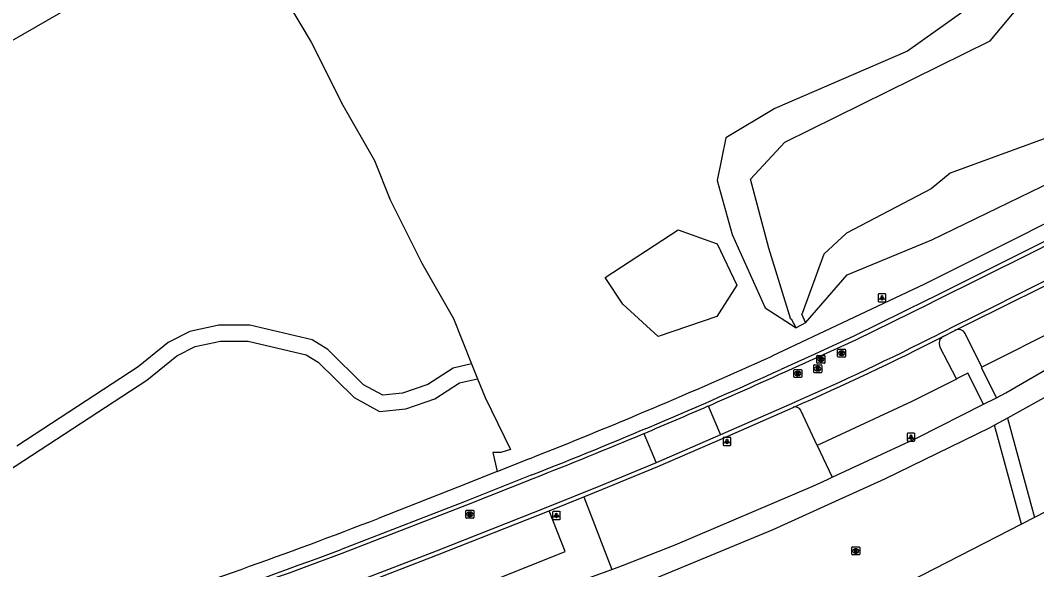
# Model space of a CAD drawing. Extents: x 162880 to 165536, y 384011 to 385179.
# Drawn here: x 163278.2 to 163406.8, y 384360.2 to 384429.8 of the extents above; entities that cross this region are included whole.
import ezdxf

# ---------------------------------------------------------------- set-up
doc = ezdxf.new("R2010")
doc.units = 0
for name, color, linetype in [('IMGEO_Gemengd_bos', 7, 'Continuous'), ('IMGEO_Grasland_agrarisch', 7, 'Continuous'), ('IMGEO_Lichtpunt', 7, 'Continuous'), ('IMGEO_Loofbos', 7, 'Continuous'), ('IMGEO_Meer_plas_ven_vijver', 7, 'Continuous'), ('IMGEO_Parkeervlak_open', 7, 'Continuous'), ('IMGEO_Rijbaan_lokaal_gesloten', 7, 'Continuous'), ('IMGEO_Rijbaan_lokaal_open', 7, 'Continuous'), ('IMGEO_Rioolput', 7, 'Continuous'), ('IMGEO_Voetpad_onverhard', 7, 'Continuous'), ('IMGEO_Voetpad_open', 7, 'Continuous')]:
    doc.layers.add(name, color=color, linetype=linetype)

msp = doc.modelspace()

# ---------------------------------------------------------------- linework, layer by layer
at = {"layer": 'IMGEO_Gemengd_bos'}
msp.add_lwpolyline([(163366.4, 384401.43), (163368.85, 384396.2), (163366.33, 384392.25), (163358.93, 384389.73), (163354.46, 384393.79), (163352.2, 384397.2), (163361.44, 384403.2), (163366.4, 384401.43)], dxfattribs=at)
at = {"layer": 'IMGEO_Grasland_agrarisch'}
for points in [[(163407, 384482.62), (163401.62, 384475.92), (163397.21, 384472.98), (163393.17, 384472.01), (163387.61, 384465.71), (163388.44, 384460.98), (163393.72, 384450.45), (163397.95, 384440.75), (163399.05, 384436.62), (163398.82, 384432.66), (163397.49, 384430.82), (163390.46, 384425.86), (163373.68, 384418.6), (163367.48, 384414.87), (163366.38, 384409.45), (163368.26, 384402.65), (163372.45, 384393.32), (163376.37, 384390.81)], [(163377.57, 384391.43), (163382.83, 384397.53), (163385.98, 384398.83), (163393.53, 384401.96), (163407.48, 384408.71), (163414.7, 384412.21), (163426.09, 384418.69), (163431.79, 384422.5), (163434.64, 384427.15), (163437.21, 384436.34), (163435.97, 384440.52), (163432.99, 384442.04), (163427.47, 384443.19), (163425.04, 384446.04), (163425.04, 384448.91), (163426, 384450.82), (163428.01, 384454.48), (163430.1, 384455.34)]]:
    msp.add_lwpolyline(points, dxfattribs=at)
at = {"layer": 'IMGEO_Lichtpunt'}
for p, q in [((163387.65, 384395.1), (163386.84, 384395.1)), ((163387.65, 384395.1), (163386.84, 384395.1)), ((163386.75, 384395.01), (163386.75, 384394.2)), ((163386.75, 384395.01), (163386.75, 384394.2)), ((163386.84, 384394.11), (163387.65, 384394.11)), ((163386.84, 384394.11), (163387.65, 384394.11)), ((163387.74, 384394.2), (163387.74, 384395.01)), ((163387.74, 384394.2), (163387.74, 384395.01)), ((163390.41, 384377.36), (163390.41, 384376.55)), ((163390.41, 384377.36), (163390.41, 384376.55)), ((163391.31, 384377.46), (163390.51, 384377.46)), ((163391.31, 384377.46), (163390.51, 384377.46)), ((163391.41, 384376.55), (163391.41, 384377.36)), ((163391.41, 384376.55), (163391.41, 384377.36)), ((163367.13, 384376.83), (163367.13, 384376.02)), ((163367.13, 384376.83), (163367.13, 384376.02)), ((163368.03, 384376.92), (163367.22, 384376.92)), ((163368.03, 384376.92), (163367.22, 384376.92)), ((163367.22, 384375.92), (163368.03, 384375.92)), ((163367.22, 384375.92), (163368.03, 384375.92)), ((163368.13, 384376.02), (163368.13, 384376.83)), ((163368.13, 384376.02), (163368.13, 384376.83)), ((163390.51, 384376.46), (163391.31, 384376.46)), ((163390.51, 384376.46), (163391.31, 384376.46)), ((163345.53, 384367.45), (163345.53, 384366.64)), ((163345.53, 384367.45), (163345.53, 384366.64)), ((163346.44, 384367.54), (163345.63, 384367.54)), ((163346.44, 384367.54), (163345.63, 384367.54)), ((163346.53, 384366.64), (163346.53, 384367.45)), ((163346.53, 384366.64), (163346.53, 384367.45)), ((163345.63, 384366.54), (163346.44, 384366.54)), ((163345.63, 384366.54), (163346.44, 384366.54))]:
    msp.add_line(p, q, dxfattribs=at)
for points in [[(163387.12, 384394.67), (163387.16, 384394.64), (163386.97, 384394.38), (163386.93, 384394.41), (163387.12, 384394.67)], [(163387.22, 384394.62), (163387.27, 384394.62), (163387.27, 384394.3), (163387.22, 384394.3), (163387.22, 384394.62)], [(163387.33, 384394.64), (163387.37, 384394.67), (163387.56, 384394.41), (163387.52, 384394.38), (163387.33, 384394.64)], [(163367.5, 384376.49), (163367.54, 384376.46), (163367.35, 384376.2), (163367.32, 384376.23), (163367.5, 384376.49)], [(163367.6, 384376.44), (163367.65, 384376.44), (163367.65, 384376.12), (163367.6, 384376.12), (163367.6, 384376.44)], [(163367.71, 384376.46), (163367.75, 384376.49), (163367.94, 384376.23), (163367.9, 384376.2), (163367.71, 384376.46)], [(163390.79, 384377.02), (163390.82, 384377), (163390.64, 384376.73), (163390.6, 384376.76), (163390.79, 384377.02)], [(163390.89, 384376.98), (163390.94, 384376.98), (163390.94, 384376.65), (163390.89, 384376.65), (163390.89, 384376.98)], [(163391, 384377), (163391.04, 384377.02), (163391.22, 384376.76), (163391.18, 384376.73), (163391, 384377)], [(163345.91, 384367.11), (163345.95, 384367.08), (163345.76, 384366.82), (163345.72, 384366.85), (163345.91, 384367.11)], [(163346.01, 384367.06), (163346.06, 384367.06), (163346.06, 384366.74), (163346.01, 384366.74), (163346.01, 384367.06)], [(163346.12, 384367.08), (163346.16, 384367.11), (163346.34, 384366.85), (163346.31, 384366.82), (163346.12, 384367.08)]]:
    msp.add_lwpolyline(points, dxfattribs=at)
for centre in [(163387.25, 384394.81), (163390.91, 384377.16), (163367.63, 384376.62), (163346.03, 384367.24)]:
    msp.add_circle(centre, 0.0994, dxfattribs=at)
for centre, start, end in [((163386.84, 384395.01), 90, 180), ((163386.84, 384395.01), 90, 180), ((163387.65, 384395.01), 0, 90), ((163387.65, 384395.01), 0, 90), ((163386.84, 384394.2), 180, 270), ((163386.84, 384394.2), 180, 270), ((163387.65, 384394.2), 270, 0), ((163387.65, 384394.2), 270, 360), ((163390.51, 384377.36), 90, 180), ((163390.51, 384377.36), 90, 180), ((163391.31, 384377.36), 0, 90), ((163391.31, 384377.36), 0, 90), ((163367.22, 384376.83), 90, 180), ((163367.22, 384376.83), 90, 180), ((163367.22, 384376.02), 180, 270), ((163367.22, 384376.02), 180, 270), ((163368.03, 384376.83), 0, 90), ((163368.03, 384376.83), 0, 90), ((163368.03, 384376.02), 270, 0), ((163368.03, 384376.02), 270, 360), ((163390.51, 384376.55), 180, 270), ((163390.51, 384376.55), 180, 270), ((163391.31, 384376.55), 270, 0), ((163391.31, 384376.55), 270, 360), ((163345.63, 384367.45), 90, 180), ((163345.63, 384367.45), 90, 180), ((163346.44, 384367.45), 0, 90), ((163346.44, 384367.45), 0, 90), ((163345.63, 384366.64), 180, 270), ((163345.63, 384366.64), 180, 270), ((163346.44, 384366.64), 270, 0), ((163346.44, 384366.64), 270, 360)]:
    msp.add_arc(centre, 0.0946, start, end, dxfattribs=at)
at = {"layer": 'IMGEO_Loofbos'}
for points in [[(163147.41, 384351.74), (163229.1, 384399.15), (163272.33, 384424.45), (163305.16, 384443.37), (163305.54, 384443.59)], [(163310, 384435.07), (163312, 384432), (163315, 384427), (163319, 384419), (163323, 384412), (163325, 384407), (163329, 384399), (163333, 384392), (163335.31, 384386.23)], [(163336.06, 384384.36), (163337, 384382), (163340.22, 384375.39), (163339, 384375), (163338, 384375), (163338.52, 384372.6)], [(163431.11, 384379.43), (163406.54, 384366.8)], [(163379.05, 384375.89), (163380.93, 384371.88)], [(163349.5, 384369.4), (163353.05, 384360.2)], [(163404.89, 384365.94), (163387.66, 384357.08)]]:
    msp.add_lwpolyline(points, dxfattribs=at)
at = {"layer": 'IMGEO_Meer_plas_ven_vijver'}
for points in [[(163376.37, 384390.81), (163375.81, 384391.92), (163375.7, 384391.87), (163372.91, 384400.9), (163370.59, 384409.62), (163374.94, 384414.33), (163400.93, 384427.15), (163405.07, 384432.12), (163406.16, 384435.79), (163405.28, 384440.82), (163399.5, 384452.17), (163395.37, 384461.2), (163394.99, 384463.8), (163395.9, 384465.82), (163399.75, 384468.24), (163404.96, 384470.79), (163406.67, 384473.48), (163407.03, 384479.65), (163407.38, 384481.14), (163407.92, 384482.36)], [(163426.05, 384454.38), (163418.93, 384450.88), (163419.03, 384443.74), (163420.95, 384440.99), (163430.38, 384434.61), (163427.43, 384426.17), (163423.24, 384425.65), (163409.85, 384415.52), (163395.89, 384410.4), (163393.45, 384408.4), (163382.74, 384402.81), (163379.87, 384400.14), (163377.16, 384392.61), (163377.05, 384392.56), (163377.57, 384391.43)], [(163377.57, 384391.43), (163376.37, 384390.81)]]:
    msp.add_lwpolyline(points, dxfattribs=at)
at = {"layer": 'IMGEO_Parkeervlak_open'}
for points in [[(163435.22, 384410.01), (163437.82, 384405.06), (163410.11, 384390.98), (163399.87, 384385.83)], [(163396.66, 384384.34), (163396.68, 384384.3), (163391.01, 384381.47), (163379.05, 384375.89)], [(163376.01, 384380.74), (163375.98, 384380.73)], [(163379.05, 384375.89), (163376.98, 384380.35)], [(163318.99, 384357.42), (163320.98, 384352.22), (163333.33, 384356.95), (163347.15, 384362.46), (163345.1, 384367.63)]]:
    msp.add_lwpolyline(points, dxfattribs=at)
msp.add_arc((163376.26, 384379.96), 0.821, 29.0545, 107.7719, dxfattribs=at)
at = {"layer": 'IMGEO_Rijbaan_lokaal_gesloten'}
for points in [[(163374.59, 384385.06), (163378.92, 384387.01), (163383.95, 384389.29), (163393.3, 384393.9), (163393.86, 384394.17), (163406.16, 384400.32), (163431.17, 384413.02), (163456.86, 384426.07), (163469.82, 384432.67)], [(163471.64, 384429.1), (163456.94, 384421.62), (163434.92, 384410.46), (163407.23, 384396.42), (163398.13, 384391.86), (163397.11, 384391.35), (163394.25, 384389.94)], [(163376.18, 384381.37), (163366.8, 384377.27)]]:
    msp.add_lwpolyline(points, dxfattribs=at)
for centre, radius, start, end in [((163233.64, 384705.31), 353.91, 293.7505, 296.9884), ((163109.14, 384968.46), 640.95, 293.55195, 294.46527)]:
    msp.add_arc(centre, radius, start, end, dxfattribs=at)
at = {"layer": 'IMGEO_Rijbaan_lokaal_open'}
for points in [[(163533.67, 384464.15), (163515.41, 384456.1), (163511.93, 384454.51), (163507.29, 384452.24), (163456.62, 384426.53), (163430.98, 384413.5), (163405.97, 384400.81), (163393.64, 384394.66), (163392.99, 384394.34), (163383.77, 384389.8), (163378.73, 384387.48), (163374.46, 384385.55)], [(163396.48, 384390.49), (163398.25, 384391.35), (163407.44, 384395.91), (163435.22, 384410.01)], [(163394.98, 384389.72), (163396.48, 384390.49)], [(163349.5, 384369.4), (163351.78, 384370.31), (163358.89, 384373.24), (163367.04, 384376.79), (163375.98, 384380.73)], [(163365.26, 384380.91), (163366.8, 384377.27)], [(163357.12, 384377.43), (163358.67, 384373.7)], [(163366.8, 384377.27), (163358.67, 384373.7)], [(163358.67, 384373.7), (163351.63, 384370.79), (163344.92, 384368.1), (163330.82, 384362.53), (163318.75, 384357.88), (163307.75, 384353.91)], [(163342.94, 384372.19), (163334.48, 384368.83), (163318.8, 384362.75)], [(163318.91, 384362.27), (163334.68, 384368.4), (163343.09, 384371.73)], [(163345.1, 384367.63), (163349.5, 384369.4)], [(163318.99, 384357.42), (163331, 384362.07), (163345.1, 384367.63)]]:
    msp.add_lwpolyline(points, dxfattribs=at)
for centre, radius, start, end in [((163249.63, 384672.14), 317.62, 293.4414, 297.2328), ((163106.64, 384973.46), 646.04, 291.45468, 294.49109), ((163103.4, 384981.84), 655.5, 292.77211, 293.54511), ((163110.69, 384964.6), 636.79, 291.40448, 292.76732), ((163036.73, 385116.71), 805, 287.20602, 290.5114), ((163047.76, 385084.13), 771.11, 287.13946, 290.58789)]:
    msp.add_arc(centre, radius, start, end, dxfattribs=at)
at = {"layer": 'IMGEO_Rioolput'}
for p, q in [((163381.63, 384387.18), (163381.63, 384388.03)), ((163381.7, 384388.1), (163382.56, 384388.1)), ((163382.12, 384387.88), (163382.14, 384387.88)), ((163382.63, 384388.03), (163382.63, 384387.18)), ((163378.68, 384386.12), (163379.53, 384386.12)), ((163379.01, 384386.39), (163379.01, 384387.24)), ((163379.09, 384387.32), (163379.94, 384387.32)), ((163379.94, 384386.32), (163379.09, 384386.32)), ((163379.5, 384387.1), (163379.53, 384387.1)), ((163379.52, 384386.54), (163379.5, 384386.54)), ((163380.01, 384387.24), (163380.01, 384386.39)), ((163382.56, 384387.1), (163381.7, 384387.1)), ((163382.14, 384387.32), (163382.12, 384387.32)), ((163376.08, 384384.6), (163376.08, 384385.45)), ((163376.16, 384385.52), (163377.01, 384385.52)), ((163376.57, 384385.3), (163376.6, 384385.3)), ((163377.08, 384385.45), (163377.08, 384384.6)), ((163378.6, 384385.2), (163378.6, 384386.05)), ((163379.53, 384385.12), (163378.68, 384385.12)), ((163379.09, 384385.9), (163379.12, 384385.9)), ((163379.11, 384385.34), (163379.09, 384385.34)), ((163379.61, 384386.05), (163379.61, 384385.2)), ((163377.01, 384384.52), (163376.16, 384384.52)), ((163376.59, 384384.74), (163376.57, 384384.74)), ((163334.57, 384366.77), (163334.57, 384367.62)), ((163334.65, 384367.7), (163335.5, 384367.7)), ((163335.06, 384367.48), (163335.09, 384367.48)), ((163335.08, 384366.92), (163335.06, 384366.92)), ((163335.57, 384367.62), (163335.57, 384366.77)), ((163335.5, 384366.7), (163334.65, 384366.7)), ((163383.43, 384362.13), (163383.43, 384362.98)), ((163383.5, 384363.05), (163384.35, 384363.05)), ((163384.43, 384362.98), (163384.43, 384362.13)), ((163384.35, 384362.05), (163383.5, 384362.05)), ((163383.91, 384362.83), (163383.94, 384362.83)), ((163383.94, 384362.27), (163383.91, 384362.27))]:
    msp.add_line(p, q, dxfattribs=at)
for points in [[(163381.63, 384387.18), (163381.63, 384388.03)], [(163381.7, 384388.1), (163382.56, 384388.1)], [(163382.22, 384387.8), (163381.97, 384387.8), (163381.97, 384387.4)], [(163381.97, 384387.4), (163382.09, 384387.4), (163382.09, 384387.56), (163382.1, 384387.56)], [(163382.15, 384387.72), (163382.09, 384387.72), (163382.09, 384387.64)], [(163382.09, 384387.64), (163382.14, 384387.64)], [(163382.15, 384387.53), (163382.22, 384387.4), (163382.36, 384387.4), (163382.29, 384387.53)], [(163382.63, 384388.03), (163382.63, 384387.18)], [(163378.68, 384386.12), (163379.53, 384386.12)], [(163379.01, 384386.39), (163379.01, 384387.24)], [(163379.09, 384387.32), (163379.94, 384387.32)], [(163379.94, 384386.32), (163379.09, 384386.32)], [(163379.6, 384387.01), (163379.35, 384387.02), (163379.35, 384386.62)], [(163379.35, 384386.62), (163379.47, 384386.62), (163379.47, 384386.78), (163379.49, 384386.78)], [(163379.53, 384386.94), (163379.47, 384386.94), (163379.47, 384386.85)], [(163379.47, 384386.85), (163379.53, 384386.85)], [(163379.53, 384386.75), (163379.6, 384386.62), (163379.74, 384386.62), (163379.68, 384386.74)], [(163380.01, 384387.24), (163380.01, 384386.39)], [(163382.56, 384387.1), (163381.7, 384387.1)], [(163376.08, 384384.6), (163376.08, 384385.45)], [(163376.16, 384385.52), (163377.01, 384385.52)], [(163376.67, 384385.22), (163376.42, 384385.22), (163376.42, 384384.82)], [(163376.42, 384384.82), (163376.54, 384384.82), (163376.54, 384384.98), (163376.55, 384384.98)], [(163376.6, 384385.14), (163376.54, 384385.14), (163376.54, 384385.06)], [(163376.54, 384385.06), (163376.59, 384385.06)], [(163376.6, 384384.95), (163376.67, 384384.82), (163376.81, 384384.82), (163376.75, 384384.95)], [(163377.08, 384385.45), (163377.08, 384384.6)], [(163378.6, 384385.2), (163378.6, 384386.05)], [(163379.53, 384385.12), (163378.68, 384385.12)], [(163379.19, 384385.82), (163378.94, 384385.82), (163378.94, 384385.42)], [(163378.94, 384385.42), (163379.07, 384385.42), (163379.07, 384385.58), (163379.08, 384385.58)], [(163379.12, 384385.74), (163379.07, 384385.74), (163379.07, 384385.66)], [(163379.07, 384385.66), (163379.12, 384385.66)], [(163379.12, 384385.55), (163379.19, 384385.42), (163379.33, 384385.42), (163379.27, 384385.55)], [(163379.61, 384386.05), (163379.61, 384385.2)], [(163377.01, 384384.52), (163376.16, 384384.52)], [(163334.57, 384366.77), (163334.57, 384367.62)], [(163334.65, 384367.7), (163335.5, 384367.7)], [(163335.16, 384367.39), (163334.91, 384367.4), (163334.91, 384367)], [(163334.91, 384367), (163335.03, 384367), (163335.03, 384367.16), (163335.04, 384367.16)], [(163335.09, 384367.32), (163335.03, 384367.32), (163335.03, 384367.23)], [(163335.03, 384367.23), (163335.08, 384367.23)], [(163335.09, 384367.13), (163335.16, 384367), (163335.3, 384367), (163335.24, 384367.12)], [(163335.57, 384367.62), (163335.57, 384366.77)], [(163335.5, 384366.7), (163334.65, 384366.7)], [(163383.43, 384362.13), (163383.43, 384362.98)], [(163383.5, 384363.05), (163384.35, 384363.05)], [(163384.43, 384362.98), (163384.43, 384362.13)], [(163384.35, 384362.05), (163383.5, 384362.05)], [(163384.02, 384362.75), (163383.76, 384362.75), (163383.76, 384362.35)], [(163383.76, 384362.35), (163383.89, 384362.35), (163383.89, 384362.52), (163383.9, 384362.52)], [(163383.94, 384362.67), (163383.89, 384362.67), (163383.89, 384362.59)], [(163383.89, 384362.59), (163383.94, 384362.59)], [(163383.94, 384362.49), (163384.02, 384362.35), (163384.16, 384362.35), (163384.09, 384362.48)]]:
    msp.add_lwpolyline(points, dxfattribs=at)
for centre, radius, start, end in [((163381.71, 384388.03), 0.0765, 91.552, 178.448), ((163381.71, 384388.03), 0.0765, 91.552, 178.448), ((163382.1, 384387.51), 0.0533, 26.0293, 88.6989), ((163382.13, 384387.83), 0.19, 274.7715, 282.9687), ((163382.15, 384387.62), 0.0964, 77.0061, 93.1865), ((163382.17, 384387.68), 0.0378, 276.6634, 79.6772), ((163382.22, 384387.69), 0.109, 350.3612, 89.416), ((163382.22, 384387.69), 0.112, 277.5842, 350.9817), ((163382.2, 384387.47), 0.108, 29.5134, 73.7905), ((163382.55, 384388.03), 0.0765, 1.552, 88.448), ((163382.55, 384388.03), 0.0765, 1.552, 88.448), ((163378.68, 384386.05), 0.0765, 91.552, 178.448), ((163378.68, 384386.05), 0.0765, 91.552, 178.448), ((163379.09, 384387.24), 0.0765, 91.552, 178.448), ((163379.09, 384387.24), 0.0765, 91.552, 178.448), ((163379.09, 384386.39), 0.0765, 181.552, 268.448), ((163379.09, 384386.39), 0.0765, 181.552, 268.448), ((163379.48, 384386.73), 0.0533, 26.0293, 88.6989), ((163379.53, 384386.84), 0.0964, 77.0061, 93.1865), ((163379.51, 384387.04), 0.19, 274.7715, 282.9687), ((163379.53, 384386.05), 0.0765, 1.552, 88.448), ((163379.53, 384386.05), 0.0765, 1.552, 88.448), ((163379.55, 384386.9), 0.0378, 276.6634, 79.6772), ((163379.6, 384386.91), 0.109, 350.3612, 89.416), ((163379.6, 384386.9), 0.112, 277.5842, 350.9817), ((163379.58, 384386.69), 0.108, 29.5134, 73.7905), ((163379.94, 384387.24), 0.0765, 1.552, 88.448), ((163379.94, 384387.24), 0.0765, 1.552, 88.448), ((163379.94, 384386.39), 0.0765, 271.552, 358.448), ((163379.94, 384386.39), 0.0765, 271.552, 358.448), ((163381.71, 384387.18), 0.0765, 181.552, 268.448), ((163381.71, 384387.18), 0.0765, 181.552, 268.448), ((163382.55, 384387.18), 0.0765, 271.552, 358.448), ((163382.55, 384387.18), 0.0765, 271.552, 358.448), ((163376.16, 384385.45), 0.0765, 91.552, 178.448), ((163376.16, 384385.45), 0.0765, 91.552, 178.448), ((163376.55, 384384.93), 0.0533, 26.0293, 88.6989), ((163376.58, 384385.25), 0.19, 274.7715, 282.9687), ((163376.6, 384385.04), 0.0964, 77.0061, 93.1865), ((163376.62, 384385.1), 0.0378, 276.6634, 79.6772), ((163376.67, 384385.11), 0.109, 350.3612, 89.416), ((163376.67, 384385.11), 0.112, 277.5842, 350.9817), ((163376.65, 384384.89), 0.108, 29.5134, 73.7905), ((163377.01, 384385.45), 0.0765, 1.552, 88.448), ((163377.01, 384385.45), 0.0765, 1.552, 88.448), ((163378.68, 384385.2), 0.0765, 181.552, 268.448), ((163378.68, 384385.2), 0.0765, 181.552, 268.448), ((163379.07, 384385.53), 0.0533, 26.0293, 88.6989), ((163379.12, 384385.64), 0.0964, 77.0061, 93.1865), ((163379.1, 384385.85), 0.19, 274.7715, 282.9687), ((163379.14, 384385.7), 0.0378, 276.6634, 79.6772), ((163379.19, 384385.71), 0.109, 350.3612, 89.416), ((163379.19, 384385.71), 0.112, 277.5842, 350.9817), ((163379.17, 384385.49), 0.108, 29.5134, 73.7905), ((163379.53, 384385.2), 0.0765, 271.552, 358.448), ((163379.53, 384385.2), 0.0765, 271.552, 358.448), ((163376.16, 384384.6), 0.0765, 181.552, 268.448), ((163376.16, 384384.6), 0.0765, 181.552, 268.448), ((163377.01, 384384.6), 0.0765, 271.552, 358.448), ((163377.01, 384384.6), 0.0765, 271.552, 358.448), ((163334.65, 384367.62), 0.0765, 91.552, 178.448), ((163334.65, 384367.62), 0.0765, 91.552, 178.448), ((163335.04, 384367.11), 0.0533, 26.0293, 88.6989), ((163335.07, 384367.42), 0.19, 274.7715, 282.9687), ((163335.09, 384367.22), 0.0964, 77.0061, 93.1865), ((163335.11, 384367.28), 0.0378, 276.6634, 79.6772), ((163335.16, 384367.29), 0.109, 350.3612, 89.416), ((163335.16, 384367.28), 0.112, 277.5842, 350.9817), ((163335.14, 384367.07), 0.108, 29.5134, 73.7905), ((163335.5, 384367.62), 0.0765, 1.552, 88.448), ((163335.5, 384367.62), 0.0765, 1.552, 88.448), ((163334.65, 384366.77), 0.0765, 181.552, 268.448), ((163334.65, 384366.77), 0.0765, 181.552, 268.448), ((163335.5, 384366.77), 0.0765, 271.552, 358.448), ((163335.5, 384366.77), 0.0765, 271.552, 358.448), ((163383.5, 384362.98), 0.0765, 91.552, 178.448), ((163383.5, 384362.98), 0.0765, 91.552, 178.448), ((163384.35, 384362.98), 0.0765, 1.552, 88.448), ((163384.35, 384362.98), 0.0765, 1.552, 88.448), ((163383.5, 384362.13), 0.0765, 181.552, 268.448), ((163383.5, 384362.13), 0.0765, 181.552, 268.448), ((163383.9, 384362.46), 0.0533, 26.0293, 88.6989), ((163383.95, 384362.58), 0.0964, 77.0061, 93.1865), ((163383.92, 384362.78), 0.19, 274.7715, 282.9687), ((163383.96, 384362.63), 0.0378, 276.6634, 79.6772), ((163384.01, 384362.64), 0.109, 350.3612, 89.416), ((163384.01, 384362.64), 0.112, 277.5842, 350.9817), ((163384, 384362.43), 0.108, 29.5134, 73.7905), ((163384.35, 384362.13), 0.0765, 271.552, 358.448), ((163384.35, 384362.13), 0.0765, 271.552, 358.448)]:
    msp.add_arc(centre, radius, start, end, dxfattribs=at)
for centre, major_axis, ratio, start_param, end_param in [((163382.12, 384387.6), (-0.387, 0.002), 0.722429, 4.712389, 7.853982), ((163382.14, 384387.6), (-0.39, 0.002), 0.717154, 1.570796, 4.712389), ((163379.5, 384386.82), (-0.387, 0.002), 0.722429, 4.712389, 7.853982), ((163379.52, 384386.82), (-0.39, 0.002), 0.717154, 1.570796, 4.712389), ((163376.57, 384385.02), (-0.387, 0.002), 0.722429, 4.712389, 7.853982), ((163376.59, 384385.02), (-0.39, 0.002), 0.717154, 1.570796, 4.712389), ((163379.09, 384385.62), (-0.387, 0.002), 0.722429, 4.712389, 7.853982), ((163379.12, 384385.62), (-0.39, 0.002), 0.717154, 1.570796, 4.712389), ((163335.06, 384367.2), (-0.387, 0.002), 0.722429, 4.712389, 7.853982), ((163335.08, 384367.2), (-0.39, 0.002), 0.717154, 1.570796, 4.712389), ((163383.91, 384362.55), (-0.387, 0.002), 0.722429, 4.712389, 7.853982), ((163383.94, 384362.55), (-0.39, 0.002), 0.717154, 1.570796, 4.712389)]:
    msp.add_ellipse(centre, major_axis=major_axis, ratio=ratio, start_param=start_param, end_param=end_param, dxfattribs=at)
at = {"layer": 'IMGEO_Voetpad_onverhard'}
for points in [[(163335.31, 384386.23), (163332.98, 384385.68), (163329.77, 384383.61), (163326.56, 384382.52), (163324.08, 384382.26), (163321.64, 384383.6), (163317.11, 384388.06), (163315.11, 384389.27), (163307.24, 384391.13), (163303.31, 384391.13), (163299.63, 384390.35), (163296.89, 384388.96), (163293.11, 384385.87), (163277.73, 384375.82)], [(163275.42, 384371.95), (163294.2, 384384.19), (163297.99, 384387.27), (163300.3, 384388.45), (163303.52, 384389.13), (163307.01, 384389.13), (163314.35, 384387.39), (163315.88, 384386.47), (163320.43, 384381.98), (163323.66, 384380.21), (163326.99, 384380.56), (163330.65, 384381.8), (163333.78, 384383.82), (163336.06, 384384.36)], [(163335.31, 384386.23), (163336.06, 384384.36)]]:
    msp.add_lwpolyline(points, dxfattribs=at)
at = {"layer": 'IMGEO_Voetpad_open'}
for points in [[(163373.34, 384387.24), (163392.67, 384396.39), (163405, 384402.56), (163430.05, 384415.32), (163455.22, 384428.07)], [(163401.73, 384381.95), (163402.93, 384382.56), (163415.79, 384390.04), (163434.76, 384401.83), (163440.64, 384405.26), (163440.73, 384405.32), (163437.55, 384411.2)], [(163449.26, 384389.35), (163442.04, 384402.68), (163411.93, 384384.25), (163403.11, 384379.36)], [(163399.87, 384385.83), (163397.78, 384390.07)], [(163396.66, 384384.34), (163394.58, 384388.39)], [(163400.1, 384381.13), (163398.11, 384385.08), (163396.77, 384384.4), (163396.66, 384384.34)], [(163399.87, 384385.83), (163399.78, 384385.79), (163401.73, 384381.95)], [(163380.93, 384371.88), (163391.79, 384376.91), (163400.1, 384381.13)], [(163400.1, 384381.13), (163401.73, 384381.95)], [(163401.5, 384378.47), (163400.88, 384378.13), (163387.56, 384371.64), (163381.8, 384369.03), (163373.43, 384365.24), (163357.73, 384358.73), (163348.95, 384355.47), (163318.33, 384345.55), (163322.97, 384328.45)], [(163403.11, 384379.36), (163401.5, 384378.47)], [(163404.89, 384365.94), (163401.5, 384378.47)], [(163403.11, 384379.36), (163406.54, 384366.8)], [(163338.52, 384372.6), (163342.64, 384374.24)], [(163338.52, 384372.6), (163333.55, 384370.61), (163323.49, 384366.67)], [(163353.05, 384360.2), (163354.39, 384360.69), (163361.05, 384363.34), (163378.48, 384370.74), (163380.36, 384371.61), (163380.93, 384371.88)], [(163406.54, 384366.8), (163404.89, 384365.94)], [(163317.2, 384355.52), (163317.52, 384348.49), (163345.35, 384357.41), (163353.05, 384360.2)]]:
    msp.add_lwpolyline(points, dxfattribs=at)
for centre, radius, start, end in [((163396.9, 384389.57), 1.02, 29.8641, 114.2449), ((163395.46, 384388.85), 0.998, 119.2087, 207.29), ((163081.72, 385033.21), 708.75, 291.60069, 294.2965), ((163073.27, 385013.21), 693.27, 288.09398, 291.15709)]:
    msp.add_arc(centre, radius, start, end, dxfattribs=at)

doc.saveas('drawing.dxf')
